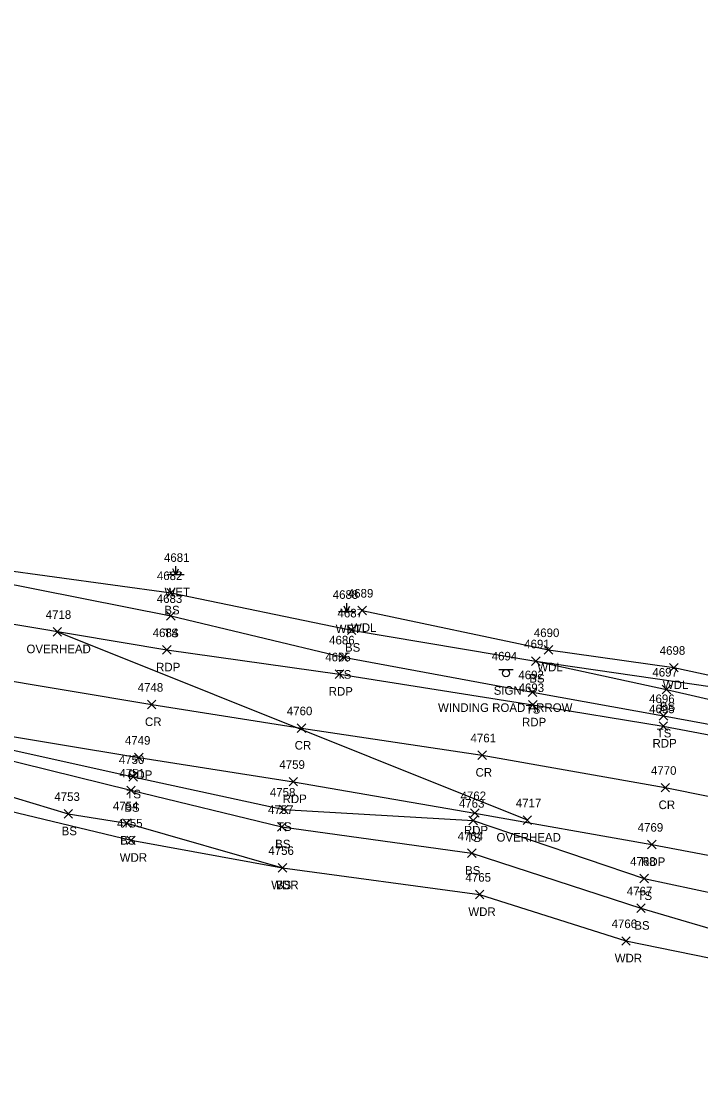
# Model space of a CAD drawing. Extents: x 1611797 to 1633212, y 298978 to 305475.
# Drawn here: x 1619960.6 to 1620119, y 301161.9 to 301412 of the extents above; entities that cross this region are included whole.
import ezdxf

# ---------------------------------------------------------------- set-up
doc = ezdxf.new("R2010")
doc.units = 0
for name, color, linetype in [('L_A', 7, 'Continuous'), ('L_I', 7, 'Continuous'), ('L_TIC', 7, 'Continuous'), ('LAWA', 7, 'Continuous'), ('LELB', 7, 'Continuous'), ('LWET', 7, 'Continuous'), ('P_A', 7, 'Continuous'), ('P_I', 7, 'Continuous'), ('P_TIC', 7, 'Continuous'), ('PET', 7, 'Continuous'), ('PRC', 7, 'Continuous'), ('S_A', 7, 'Continuous'), ('S_C', 7, 'Continuous'), ('S_I', 7, 'Continuous'), ('SSGN', 7, 'Continuous'), ('U_A', 7, 'Continuous'), ('U_I', 7, 'Continuous'), ('U_TIC', 7, 'Continuous'), ('UCO', 7, 'Continuous')]:
    doc.layers.add(name, color=color, linetype=linetype)

msp = doc.modelspace()

# ---------------------------------------------------------------- linework, layer by layer
at = {"layer": 'L_TIC'}
for points in [[(1619994.46, 301277.81), (1619996.46, 301279.81)], [(1619996.46, 301277.81), (1619994.46, 301279.81)], [(1620039.02, 301273.73), (1620041.02, 301275.73)], [(1620041.02, 301273.73), (1620039.02, 301275.73)], [(1619994.44, 301272.48), (1619996.44, 301274.48)], [(1619996.44, 301272.48), (1619994.44, 301274.48)], [(1620036.59, 301269.1), (1620038.59, 301271.1)], [(1620038.59, 301269.1), (1620036.59, 301271.1)], [(1620082.48, 301264.52), (1620084.48, 301266.52)], [(1620084.48, 301264.52), (1620082.48, 301266.52)], [(1620034.7, 301262.81), (1620036.7, 301264.81)], [(1620036.7, 301262.81), (1620034.7, 301264.81)], [(1620079.58, 301261.9), (1620081.58, 301263.9)], [(1620081.58, 301261.9), (1620079.58, 301263.9)], [(1620079.58, 301261.9), (1620081.58, 301263.9)], [(1620081.58, 301261.9), (1620079.58, 301263.9)], [(1620111.75, 301260.39), (1620113.75, 301262.39)], [(1620113.75, 301260.39), (1620111.75, 301262.39)], [(1620078.78, 301254.69), (1620080.78, 301256.69)], [(1620080.78, 301254.69), (1620078.78, 301256.69)], [(1620110.05, 301255.31), (1620112.05, 301257.31)], [(1620112.05, 301255.31), (1620110.05, 301257.31)], [(1620109.34, 301249.13), (1620111.34, 301251.13)], [(1620111.34, 301249.13), (1620109.34, 301251.13)], [(1619985.64, 301234.92), (1619987.64, 301236.92)], [(1619987.64, 301234.92), (1619985.64, 301236.92)], [(1619985.12, 301231.79), (1619987.12, 301233.79)], [(1619987.12, 301231.79), (1619985.12, 301233.79)], [(1619970.5, 301226.31), (1619972.5, 301228.31)], [(1619972.5, 301226.31), (1619970.5, 301228.31)], [(1620020.78, 301227.33), (1620022.78, 301229.33)], [(1620022.78, 301227.33), (1620020.78, 301229.33)], [(1619984.16, 301224.14), (1619986.16, 301226.14)], [(1619986.16, 301224.14), (1619984.16, 301226.14)], [(1620020.32, 301223.27), (1620022.32, 301225.27)], [(1620022.32, 301223.27), (1620020.32, 301225.27)], [(1620064.92, 301224.74), (1620066.92, 301226.74)], [(1620066.92, 301224.74), (1620064.92, 301226.74)], [(1619985.13, 301220.13), (1619987.13, 301222.13)], [(1619987.13, 301220.13), (1619985.13, 301222.13)], [(1620064.61, 301217.11), (1620066.61, 301219.11)], [(1620066.61, 301217.11), (1620064.61, 301219.11)], [(1620020.48, 301213.73), (1620022.48, 301215.73)], [(1620022.48, 301213.73), (1620020.48, 301215.73)], [(1620020.48, 301213.73), (1620022.48, 301215.73)], [(1620022.48, 301213.73), (1620020.48, 301215.73)], [(1620104.85, 301211.22), (1620106.85, 301213.22)], [(1620106.85, 301211.22), (1620104.85, 301213.22)], [(1620066.45, 301207.49), (1620068.45, 301209.49)], [(1620068.45, 301207.49), (1620066.45, 301209.49)], [(1620104.08, 301204.29), (1620106.08, 301206.29)], [(1620106.08, 301204.29), (1620104.08, 301206.29)], [(1620100.58, 301196.67), (1620102.58, 301198.67)], [(1620102.58, 301196.67), (1620100.58, 301198.67)]]:
    msp.add_lwpolyline(points, dxfattribs=at)
at = {"layer": 'LAWA'}
for points in [[(1619507.86, 301398.95), (1619518.08, 301400.79), (1619556.65, 301387.52), (1619583.35, 301368.71), (1619617.87, 301352.68), (1619658.72, 301335.08), (1619694.86, 301321.5), (1619725.46, 301306.6), (1619750.78, 301288.01), (1619784.9, 301274.32), (1619812.4, 301257.15), (1619844.1, 301250.77), (1619874.95, 301250.41), (1619914.22, 301239.23), (1619945.35, 301230.93), (1619986.13, 301221.13), (1620021.48, 301214.73), (1620067.45, 301208.49), (1620101.58, 301197.67), (1620125.21, 301192.85)], [(1620040.02, 301274.73), (1620083.48, 301265.52), (1620112.75, 301261.39), (1620136.81, 301256.24), (1620157.65, 301246.4), (1620160.51, 301251.25)]]:
    msp.add_lwpolyline(points, dxfattribs=at)
at = {"layer": 'LELB'}
for points in [[(1619514.13, 301412.04), (1619521.16, 301409.66), (1619556.07, 301393.79), (1619593.93, 301376.98), (1619624.81, 301363.73), (1619664.19, 301346.3), (1619698.66, 301328.84), (1619731.18, 301312.27), (1619757.56, 301299.07), (1619788.59, 301282.92), (1619818.22, 301271.64), (1619848.03, 301261.72), (1619876.44, 301251.78), (1619910.7, 301243.48), (1619946.63, 301234.74), (1619971.5, 301227.31), (1619985.16, 301225.14), (1620021.48, 301214.73)], [(1619717.05, 301402.62), (1619729.49, 301382.85), (1619751.83, 301362.42), (1619788.58, 301341.51), (1619840.33, 301321.37), (1619859.82, 301312.4), (1619885.93, 301308.98), (1619917.76, 301301.6), (1619954.63, 301284.39), (1619995.46, 301278.81), (1620037.59, 301270.1), (1620080.58, 301262.9), (1620111.05, 301256.31), (1620134.36, 301250.9), (1620155.92, 301243.69), (1620184.2, 301240.01), (1620186.37, 301239.29), (1620187.23, 301238.52), (1620209.89, 301239.08), (1620216.8, 301243.54), (1620236.7, 301237.64)], [(1619712.43, 301401.44), (1619713.12, 301390.21), (1619725.41, 301373.61), (1619737.56, 301363.75), (1619786.34, 301337.07), (1619800.28, 301327.59), (1619837.75, 301316), (1619857.62, 301306.82), (1619872.16, 301301.99), (1619887.37, 301302.9), (1619915.15, 301296.19), (1619953.85, 301281.7), (1619995.44, 301273.48), (1620035.7, 301263.81), (1620079.78, 301255.69), (1620110.34, 301250.13), (1620133.61, 301245.85), (1620185.9, 301234.31), (1620209.46, 301228.92), (1620249.02, 301218.59), (1620282.74, 301209.51), (1620314.25, 301201.24), (1620350.31, 301189.61), (1620412.81, 301166.44)], [(1620080.58, 301262.9), (1620135.67, 301254.92), (1620155.92, 301243.69)], [(1619947.78, 301244.54), (1619986.64, 301235.92), (1620021.78, 301228.33), (1620065.92, 301225.74), (1620105.85, 301212.22), (1620129.14, 301207.27), (1620148.24, 301198.62), (1620154.36, 301202.65), (1620159.78, 301201.58), (1620161.14, 301198.14), (1620155.09, 301193.61), (1620150.45, 301189.11), (1620137.09, 301189.78)], [(1619947.63, 301242.31), (1619986.12, 301232.79), (1620021.32, 301224.27), (1620065.61, 301218.11), (1620105.08, 301205.29), (1620130.67, 301197.8), (1620144.96, 301196.16), (1620148.92, 301196.74), (1620157.11, 301200.77), (1620157.27, 301195.73), (1620150.92, 301193.07)]]:
    msp.add_lwpolyline(points, dxfattribs=at)
at = {"layer": 'LWET'}
for p, q in [((1619996.55, 301283.05), (1619996.55, 301285.05)), ((1619998.55, 301283.05), (1619994.55, 301283.05)), ((1619995.55, 301283.05), (1619995.22, 301283.72)), ((1619996.55, 301283.05), (1619995.89, 301284.39)), ((1619996.55, 301283.05), (1619997.22, 301284.39)), ((1619997.55, 301283.05), (1619997.89, 301283.72)), ((1620035.49, 301274.43), (1620035.16, 301275.09)), ((1620036.49, 301274.43), (1620035.82, 301275.76)), ((1620036.49, 301274.43), (1620036.49, 301276.43)), ((1620036.49, 301274.43), (1620037.16, 301275.76)), ((1620037.49, 301274.43), (1620037.82, 301275.09)), ((1620038.49, 301274.43), (1620034.49, 301274.43))]:
    msp.add_line(p, q, dxfattribs=at)
at = {"layer": 'P_TIC'}
for points in [[(1619993.49, 301264.52), (1619995.49, 301266.52)], [(1619995.49, 301264.52), (1619993.49, 301266.52)], [(1620033.74, 301258.86), (1620035.74, 301260.86)], [(1620035.74, 301258.86), (1620033.74, 301260.86)], [(1619989.95, 301251.78), (1619991.95, 301253.78)], [(1619991.95, 301251.78), (1619989.95, 301253.78)], [(1620078.84, 301251.7), (1620080.84, 301253.7)], [(1620080.84, 301251.7), (1620078.84, 301253.7)], [(1620024.87, 301246.29), (1620026.87, 301248.29)], [(1620026.87, 301246.29), (1620024.87, 301248.29)], [(1620109.29, 301246.77), (1620111.29, 301248.77)], [(1620111.29, 301246.77), (1620109.29, 301248.77)], [(1619986.97, 301239.43), (1619988.97, 301241.43)], [(1619988.97, 301239.43), (1619986.97, 301241.43)], [(1620067.06, 301239.98), (1620069.06, 301241.98)], [(1620069.06, 301239.98), (1620067.06, 301241.98)], [(1620022.99, 301233.8), (1620024.99, 301235.8)], [(1620024.99, 301233.8), (1620022.99, 301235.8)], [(1620109.75, 301232.41), (1620111.75, 301234.41)], [(1620111.75, 301232.41), (1620109.75, 301234.41)], [(1620065.3, 301226.5), (1620067.3, 301228.5)], [(1620067.3, 301226.5), (1620065.3, 301228.5)], [(1620106.62, 301219.15), (1620108.62, 301221.15)], [(1620108.62, 301219.15), (1620106.62, 301221.15)]]:
    msp.add_lwpolyline(points, dxfattribs=at)
at = {"layer": 'PET'}
for points in [[(1619950.83, 301272.88), (1619994.49, 301265.52), (1620034.74, 301259.86), (1620079.84, 301252.7), (1620110.29, 301247.77), (1620134.1, 301243.25), (1620157.04, 301238.24), (1620185.22, 301231.73), (1620208.5, 301226.23), (1620248.56, 301215.82), (1620281.32, 301206.35), (1620312.57, 301196.92), (1620349.07, 301184.5), (1620413.64, 301162.8), (1620434.83, 301155.43), (1620462.97, 301144.02), (1620503.17, 301127.44), (1620525.17, 301116.54), (1620575.61, 301095.66), (1620609.9, 301081.02), (1620652.81, 301063.66), (1620688.75, 301050.82)], [(1619949.02, 301246.88), (1619987.97, 301240.43), (1620023.99, 301234.8), (1620066.3, 301227.5), (1620107.62, 301220.15), (1620151.12, 301211.95), (1620161.97, 301208.85), (1620163.52, 301206.06), (1620192.25, 301199.71), (1620196.02, 301200.72), (1620228.74, 301191.46), (1620248.57, 301184.37), (1620276.18, 301175.36)]]:
    msp.add_lwpolyline(points, dxfattribs=at)
at = {"layer": 'PRC'}
msp.add_lwpolyline([(1619950.93, 301259.45), (1619990.95, 301252.78), (1620025.87, 301247.29), (1620068.06, 301240.98), (1620110.75, 301233.41), (1620153.16, 301224.91), (1620204.34, 301212.59), (1620243.31, 301201.51), (1620275.93, 301191.41), (1620310.63, 301179.99), (1620341.66, 301169.03), (1620406.06, 301144.45), (1620426.68, 301136.25), (1620459.58, 301122.78), (1620495.22, 301107.64), (1620519.86, 301097.12), (1620567.45, 301077.15), (1620602.44, 301063.05), (1620645.54, 301046.08), (1620683.56, 301031.25)], dxfattribs=at)
at = {"layer": 'SSGN'}
for p, q in [((1620071.94, 301260.92), (1620075.27, 301260.92)), ((1620073.59, 301260.09), (1620073.59, 301260.09))]:
    msp.add_line(p, q, dxfattribs=at)
msp.add_circle((1620073.59, 301260.09), 0.833, dxfattribs=at)
at = {"layer": 'U_TIC'}
for points in [[(1619967.93, 301268.76), (1619969.93, 301270.76)], [(1619969.93, 301268.76), (1619967.93, 301270.76)], [(1620077.57, 301224.83), (1620079.57, 301226.83)], [(1620079.57, 301224.83), (1620077.57, 301226.83)]]:
    msp.add_lwpolyline(points, dxfattribs=at)
at = {"layer": 'UCO'}
msp.add_lwpolyline([(1620078.57, 301225.83), (1619968.93, 301269.76)], dxfattribs=at)

# ---------------------------------------------------------------- texts
at = {"layer": 'L_A'}
for s, p in [('WET', (1619993.93, 301278.05)), ('BS', (1619993.9, 301273.81)), ('TS', (1619993.85, 301268.48)), ('WET', (1620033.87, 301269.43)), ('WDL', (1620037.44, 301269.73)), ('BS', (1620036.03, 301265.1)), ('WDL', (1620080.9, 301260.52)), ('TS', (1620034.11, 301258.81)), ('BS', (1620079.02, 301257.9)), ('BS', (1620079.02, 301257.9)), ('WDL', (1620110.17, 301256.39)), ('TS', (1620078.19, 301250.69)), ('BS', (1620109.49, 301251.31)), ('TS', (1620108.75, 301245.13)), ('TS', (1619985.05, 301230.92)), ('BS', (1619984.56, 301227.79)), ('TS', (1620020.19, 301223.33)), ('BS', (1619969.94, 301222.31)), ('TS', (1620064.33, 301220.74)), ('BS', (1619983.6, 301220.14)), ('BS', (1620019.76, 301219.27)), ('WDR', (1619983.49, 301216.13)), ('BS', (1620064.05, 301213.11)), ('WDR', (1620018.84, 301209.73)), ('BS', (1620019.92, 301209.73)), ('TS', (1620104.26, 301207.22)), ('WDR', (1620064.81, 301203.49)), ('BS', (1620103.52, 301200.29)), ('WDR', (1620098.95, 301192.67))]:
    msp.add_text(s, height=2, dxfattribs=at).set_placement(p)
at = {"layer": 'L_I'}
for s, p in [('4681', (1619993.81, 301286.05)), ('4682', (1619992.16, 301281.81)), ('4683', (1619992.13, 301276.48)), ('4688', (1620033.18, 301277.43)), ('4689', (1620036.7, 301277.73)), ('4687', (1620034.29, 301273.1)), ('4690', (1620080.09, 301268.52)), ('4686', (1620032.34, 301266.81)), ('4691', (1620077.84, 301265.9)), ('4691', (1620077.84, 301265.9)), ('4698', (1620109.45, 301264.39)), ('4692', (1620076.48, 301258.69)), ('4697', (1620107.74, 301259.31)), ('4696', (1620106.98, 301253.13)), ('4750', (1619983.29, 301238.92)), ('4751', (1619983.42, 301235.79)), ('4758', (1620018.52, 301231.33)), ('4753', (1619968.24, 301230.31)), ('4754', (1619981.9, 301228.14)), ('4763', (1620062.61, 301228.74)), ('4757', (1620018.06, 301227.27)), ('4755', (1619982.87, 301224.13)), ('4764', (1620062.3, 301221.11)), ('4756', (1620018.16, 301217.73)), ('4756', (1620018.16, 301217.73)), ('4768', (1620102.55, 301215.22)), ('4765', (1620064.15, 301211.49)), ('4767', (1620101.77, 301208.29)), ('4766', (1620098.22, 301200.67))]:
    msp.add_text(s, height=2, dxfattribs=at).set_placement(p)
at = {"layer": 'P_A'}
for s, p in [('RDP', (1619991.98, 301260.52)), ('RDP', (1620032.23, 301254.86)), ('CR', (1619989.38, 301247.78)), ('RDP', (1620077.33, 301247.7)), ('CR', (1620024.3, 301242.29)), ('RDP', (1620107.77, 301242.77)), ('CR', (1620066.49, 301235.98)), ('RDP', (1619985.46, 301235.43)), ('RDP', (1620021.48, 301229.8)), ('CR', (1620109.18, 301228.41)), ('RDP', (1620063.78, 301222.5)), ('RDP', (1620105.11, 301215.15))]:
    msp.add_text(s, height=2, dxfattribs=at).set_placement(p)
at = {"layer": 'P_I'}
for s, p in [('4684', (1619991.18, 301268.52)), ('4685', (1620031.43, 301262.86)), ('4748', (1619987.69, 301255.78)), ('4693', (1620076.53, 301255.7)), ('4695', (1620106.98, 301250.77)), ('4760', (1620022.47, 301250.29)), ('4749', (1619984.7, 301243.43)), ('4761', (1620065.32, 301243.98)), ('4759', (1620020.73, 301237.8)), ('4770', (1620107.4, 301236.41)), ('4762', (1620062.99, 301230.5)), ('4769', (1620104.31, 301223.15))]:
    msp.add_text(s, height=2, dxfattribs=at).set_placement(p)
at = {"layer": 'S_A'}
msp.add_text('SIGN', height=2, dxfattribs=at).set_placement((1620070.72, 301255.07))
at = {"layer": 'S_C'}
msp.add_text('WINDING ROAD ARROW', height=2, dxfattribs=at).set_placement((1620057.74, 301251.07))
at = {"layer": 'S_I'}
msp.add_text('4694', height=2, dxfattribs=at).set_placement((1620070.26, 301263.07))
at = {"layer": 'U_A'}
for p in [(1619961.74, 301264.76), (1620071.38, 301220.83)]:
    msp.add_text('OVERHEAD', height=2, dxfattribs=at).set_placement(p)
at = {"layer": 'U_I'}
for s, p in [('4718', (1619966.23, 301272.76)), ('4717', (1620075.88, 301228.83))]:
    msp.add_text(s, height=2, dxfattribs=at).set_placement(p)

doc.saveas('drawing.dxf')
